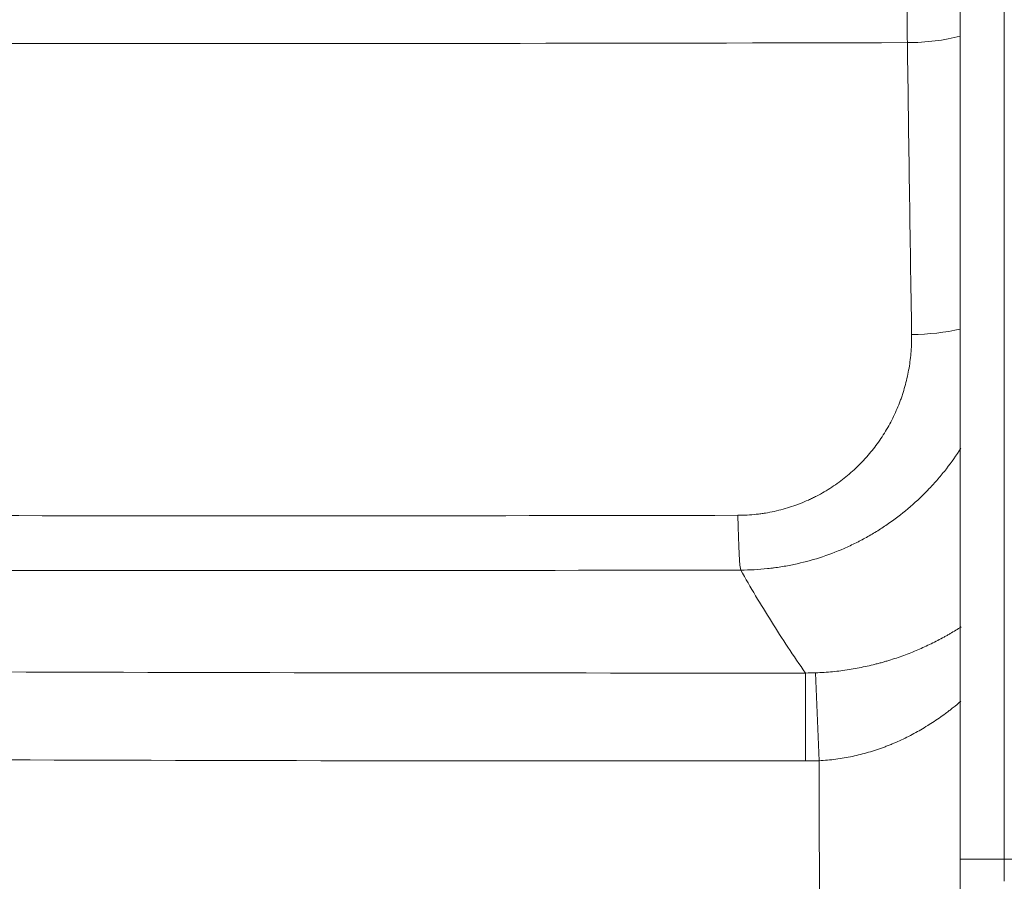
# Model space of a CAD drawing. Header units: millimetres. Extents: x -10 to 594, y 0 to 420.
# Tile 318 of 656: x 213.61 to 219.2, y 250.18 to 255.07. Entities that reach past the tile are written whole.
import ezdxf

# ---------------------------------------------------------------- set-up
doc = ezdxf.new("R2010")
doc.units = ezdxf.units.MM
doc.layers.add('1', color=7, linetype='Continuous', true_color=0xffffff)

msp = doc.modelspace()

# ---------------------------------------------------------------- linework, layer by layer
at = {"layer": '1', "color": 155, "linetype": 'Continuous', "lineweight": 18}
for p, q in [((218.9529, 250.3005), (218.9529, 270.8439)), ((218.9529, 250.3005), (218.9529, 270.8439)), ((218.9529, 250.0496), (218.9529, 250.3005)), ((218.9529, 250.0496), (218.9529, 250.3005))]:
    msp.add_line(p, q, dxfattribs=at)
at = {"layer": '1', "color": 155, "linetype": 'Continuous', "lineweight": 13}
for p, q in [((219.2029, 270.86), (219.2029, 250.3005)), ((219.2029, 270.86), (219.2029, 250.3005)), ((218.0746, 251.3576), (218.0748, 250.8582)), ((218.132, 251.3586), (218.1512, 250.8597)), ((219.2029, 250.3005), (218.9529, 250.3005)), ((219.2029, 250.3005), (218.9529, 250.3005)), ((219.2029, 250.3005), (240.5453, 250.3005)), ((219.2029, 250.3005), (219.2029, 250.1751)), ((219.2029, 250.3005), (240.5453, 250.3005)), ((219.2029, 250.3005), (219.2029, 250.1751))]:
    msp.add_line(p, q, dxfattribs=at)
for centre, major_axis, ratio, start_param, end_param in [((218.669, 255.1249), (-0.0013, 0.5), 0.036529, 1.5707, 1.957673), ((218.669, 255.1249), (0.4999, 0.0072), 0.377151, 4.674128, 5.310898), ((218.6932, 253.4682), (0.4999, 0.0074), 0.377136, 4.673977, 5.253104), ((217.7076, 252.4414), (0.001, -0.5), 0.036476, 5.099271, 6.230791)]:
    msp.add_ellipse(centre, major_axis=major_axis, ratio=ratio, start_param=start_param, end_param=end_param, dxfattribs=at)
for points, knots in [([(218.6526, 254.9362), (217.0896, 254.9321), (215.5266, 254.9301), (212.4005, 254.9329), (210.8375, 254.9376), (207.8337, 254.9556), (206.3929, 254.9681), (204.9522, 254.9852)], [0, 0, 0, 0, 0.342253, 0.342253, 0.684507, 0.684507, 1, 1, 1, 1]), ([(217.6911, 252.2527), (217.726, 252.2528), (217.7608, 252.2547), (217.804, 252.2595), (217.8127, 252.2605), (217.8299, 252.2629), (217.8384, 252.2642), (217.864, 252.2684), (217.8808, 252.2716), (217.931, 252.2826), (217.9638, 252.2916), (218.0281, 252.313), (218.0597, 252.3254), (218.0984, 252.3429), (218.1099, 252.3483), (218.1214, 252.3539), (218.129, 252.3578), (218.1328, 252.3597), (218.1517, 252.3695), (218.1666, 252.3777), (218.2101, 252.4032), (218.238, 252.4215), (218.2915, 252.4606), (218.3171, 252.4814), (218.3661, 252.5254), (218.3895, 252.5486), (218.4145, 252.5761), (218.4173, 252.5792), (218.4228, 252.5854), (218.4255, 252.5885), (218.4337, 252.5979), (218.439, 252.6041), (218.4547, 252.6232), (218.4648, 252.636), (218.494, 252.6752), (218.512, 252.702), (218.5454, 252.7571), (218.576, 252.8137), (218.6012, 252.8729), (218.6139, 252.9071), (218.6153, 252.9109), (218.618, 252.9185), (218.622, 252.93), (218.6258, 252.9415), (218.6331, 252.9645), (218.6376, 252.9798), (218.65, 253.0262), (218.6568, 253.0573), (218.6675, 253.12), (218.6714, 253.1516), (218.6763, 253.2152), (218.6773, 253.2473), (218.6768, 253.2795)], [0, 0, 0, 0, 0.0625, 0.0625, 0.078125, 0.078125, 0.09375, 0.09375, 0.125, 0.125, 0.1875, 0.1875, 0.25, 0.25, 0.265625, 0.273437, 0.273437, 0.28125, 0.28125, 0.3125, 0.3125, 0.375, 0.375, 0.4375, 0.4375, 0.5, 0.5, 0.507812, 0.507812, 0.515625, 0.515625, 0.53125, 0.53125, 0.5625, 0.5625, 0.625, 0.625, 0.6875, 0.75, 0.75, 0.757813, 0.757813, 0.765625, 0.78125, 0.78125, 0.8125, 0.8125, 0.875, 0.875, 0.9375, 0.9375, 1, 1, 1, 1]), ([(218.956, 252.6336), (218.9306, 252.5935), (218.9033, 252.5546), (218.8589, 252.4974), (218.8433, 252.4783), (218.8231, 252.4548), (218.819, 252.4501), (218.8108, 252.4408), (218.8067, 252.4361), (218.7942, 252.4223), (218.7858, 252.4132), (218.7432, 252.3683), (218.7075, 252.3343), (218.6331, 252.27), (218.5944, 252.2397), (218.5339, 252.1971), (218.4928, 252.1697), (218.4502, 252.1442), (218.4176, 252.1258), (218.4011, 252.1168), (218.3844, 252.1081), (218.3732, 252.1024), (218.3676, 252.0995), (218.3395, 252.0855), (218.3167, 252.0749), (218.248, 252.0449), (218.2013, 252.0273), (218.1065, 251.997), (218.0582, 251.9842), (217.9847, 251.9687), (217.96, 251.9641), (217.9226, 251.9582), (217.9101, 251.9564), (217.8912, 251.9539), (217.8849, 251.9531), (217.8723, 251.9516), (217.8408, 251.9481), (217.7838, 251.9436), (217.7331, 251.9421), (217.7076, 251.9421)], [0, 0, 0, 0, 0.097654, 0.097654, 0.147784, 0.147784, 0.160317, 0.160317, 0.172849, 0.172849, 0.197915, 0.197915, 0.298175, 0.298175, 0.398436, 0.398436, 0.448566, 0.498697, 0.498697, 0.523762, 0.536294, 0.536294, 0.548827, 0.548827, 0.598957, 0.598957, 0.699218, 0.699218, 0.799479, 0.799479, 0.849609, 0.849609, 0.874674, 0.874674, 0.887207, 0.887207, 0.899739, 0.94987, 1, 1, 1, 1]), ([(200.8389, 252.3669), (201.1899, 252.3604), (201.541, 252.3541), (202.2431, 252.3423), (202.5941, 252.3367), (203.2962, 252.3261), (203.6473, 252.3211), (204.3494, 252.3117), (204.7005, 252.3073), (206.4559, 252.2867), (207.8602, 252.2746), (209.9668, 252.2619), (210.669, 252.2586), (212.0734, 252.2536), (214.18, 252.2486), (216.2866, 252.2499), (217.6911, 252.2527)], [0, 0, 0, 0, 0.0625, 0.0625, 0.125, 0.125, 0.1875, 0.1875, 0.25, 0.25, 0.5, 0.5, 0.625, 0.625, 0.75, 1, 1, 1, 1]), ([(217.7076, 251.9421), (216.3027, 251.9393), (214.8977, 251.9384), (212.7903, 251.9413), (212.0878, 251.9429), (210.6828, 251.9479), (209.9804, 251.9512), (207.873, 251.9638), (206.4681, 251.9759), (204.7121, 251.9965), (204.3609, 252.0009), (203.6584, 252.0103), (203.3072, 252.0153), (202.6048, 252.0259), (202.2537, 252.0314), (201.5513, 252.0433), (201.2001, 252.0495), (200.8489, 252.0561)], [0, 0, 0, 0, 0.25, 0.25, 0.375, 0.375, 0.5, 0.5, 0.75, 0.75, 0.8125, 0.8125, 0.875, 0.875, 0.9375, 0.9375, 1, 1, 1, 1]), ([(218.0746, 251.3576), (218.0065, 251.455), (217.9419, 251.5524), (217.8196, 251.7472), (217.7619, 251.8447), (217.7076, 251.9421)], [0, 0, 0, 0, 0.5, 0.5, 1, 1, 1, 1]), ([(218.132, 251.3586), (218.1643, 251.3599), (218.1963, 251.3621), (218.2596, 251.3682), (218.2908, 251.3722), (218.3528, 251.3819), (218.3834, 251.3876), (218.4289, 251.3974), (218.4439, 251.4009), (218.4664, 251.4064), (218.4739, 251.4083), (218.4888, 251.4122), (218.5037, 251.4162), (218.5184, 251.4203), (218.533, 251.4246), (218.5403, 251.4267), (218.562, 251.4334), (218.5762, 251.4379), (218.6184, 251.4521), (218.6458, 251.4621), (218.6993, 251.4833), (218.7253, 251.4944), (218.7761, 251.5176), (218.8009, 251.5298), (218.8372, 251.5486), (218.8551, 251.5582), (218.8757, 251.5697), (218.8873, 251.5764), (218.8931, 251.5797), (218.917, 251.5937), (218.9375, 251.6063), (218.9573, 251.6191)], [0, 0, 0, 0, 0.100852, 0.100852, 0.201704, 0.201704, 0.302557, 0.302557, 0.352983, 0.352983, 0.378196, 0.378196, 0.403409, 0.428622, 0.428622, 0.453835, 0.453835, 0.504261, 0.504261, 0.605113, 0.605113, 0.705965, 0.705965, 0.806818, 0.806818, 0.857244, 0.882457, 0.895063, 0.90767, 0.90767, 1, 1, 1, 1]), ([(200.4798, 251.5113), (201.6618, 251.486), (202.8439, 251.4648), (205.7597, 251.4204), (207.4936, 251.401), (212.1765, 251.3638), (215.1255, 251.3565), (218.0746, 251.3576)], [0, 0, 0, 0, 0.201574, 0.201574, 0.497206, 0.497206, 1, 1, 1, 1]), ([(218.9567, 251.1979), (218.9422, 251.1855), (218.9273, 251.1732), (218.9093, 251.1588), (218.9036, 251.1542), (218.892, 251.1452), (218.8717, 251.1296), (218.8539, 251.1166), (218.8178, 251.0911), (218.7932, 251.0747), (218.7427, 251.0432), (218.7168, 251.0281), (218.6637, 250.9995), (218.6364, 250.9859), (218.5944, 250.9668), (218.5802, 250.9606), (218.5586, 250.9516), (218.5514, 250.9487), (218.5368, 250.9429), (218.5221, 250.9373), (218.5074, 250.9319), (218.4925, 250.9267), (218.485, 250.9241), (218.4626, 250.9167), (218.4476, 250.912), (218.4023, 250.8987), (218.3717, 250.891), (218.3099, 250.8779), (218.2787, 250.8726), (218.2155, 250.8643), (218.1835, 250.8614), (218.1512, 250.8597)], [0, 0, 0, 0, 0.068709, 0.068709, 0.081643, 0.094578, 0.120447, 0.172185, 0.172185, 0.275662, 0.275662, 0.379139, 0.379139, 0.482616, 0.482616, 0.534354, 0.534354, 0.560224, 0.560224, 0.586093, 0.611962, 0.611962, 0.637831, 0.637831, 0.68957, 0.68957, 0.793046, 0.793046, 0.896523, 0.896523, 1, 1, 1, 1]), ([(218.0748, 250.8582), (216.6076, 250.8577), (215.1404, 250.8593), (212.9395, 250.8661), (212.2059, 250.8691), (210.7387, 250.877), (210.0051, 250.8818), (208.5379, 250.8934), (207.8043, 250.9002), (206.3372, 250.9159), (205.6036, 250.925), (204.5033, 250.9403), (204.1366, 250.9457), (203.403, 250.9571), (202.3028, 250.9753), (201.2026, 250.9964), (200.4691, 251.0121)], [0, 0, 0, 0, 0.25, 0.25, 0.375, 0.375, 0.5, 0.5, 0.625, 0.625, 0.75, 0.75, 0.8125, 0.8125, 0.875, 1, 1, 1, 1])]:
    msp.add_open_spline(points, degree=3, knots=knots, dxfattribs=at)
for points in [[(218.6768, 253.2795), (218.6686, 253.8317), (218.6605, 254.384), (218.6526, 254.9362)], [(218.0746, 251.3576), (218.0938, 251.3576), (218.1129, 251.3579), (218.132, 251.3586)], [(218.1512, 250.8597), (218.1258, 250.8587), (218.1003, 250.8583), (218.0748, 250.8582)], [(218.1544, 249.9876), (218.1533, 250.2783), (218.1523, 250.569), (218.1512, 250.8597)]]:
    msp.add_open_spline(points, degree=3, dxfattribs=at)

doc.saveas('drawing.dxf')
